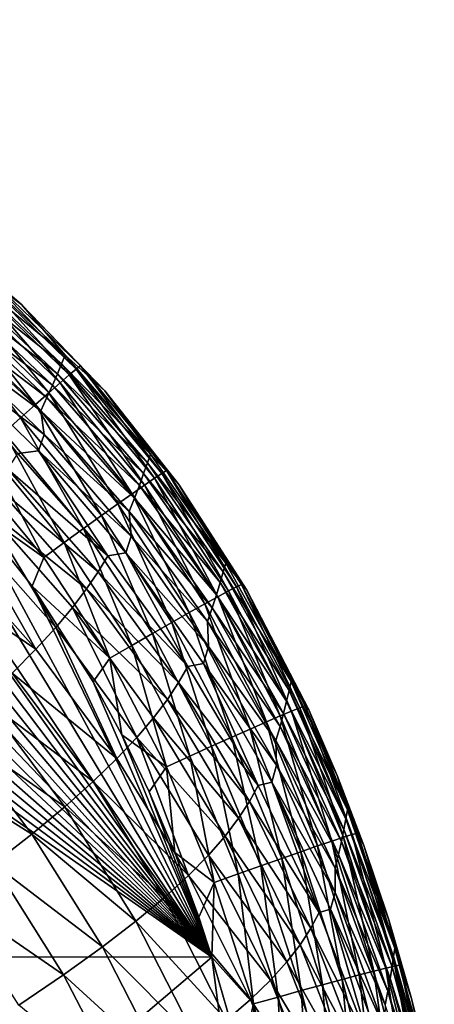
# Model space of a CAD drawing. Header units: metres. Extents: x -105 to 105, y -68 to 103.
# Tile 396 of 416: x 101.59 to 103.9, y 61.13 to 66.64. Entities that reach past the tile are written whole.
import ezdxf

# ---------------------------------------------------------------- set-up
doc = ezdxf.new("R2010")
doc.units = ezdxf.units.M
doc.layers.add('solid_FIT-BATH-150_SW0001_01', color=7, linetype='CONTINUOUS')

msp = doc.modelspace()

# ---------------------------------------------------------------- linework, layer by layer
at = {"layer": 'solid_FIT-BATH-150_SW0001_01'}
for points in [[(95.036903, 61.398209, 16.499418), (102.660873, 61.39254, 16.581371), (95.158379, 66.635063, 16.428244)], [(102.660873, 61.39254, 16.581371), (95.696823, 66.545441, 16.433899), (95.158379, 66.635063, 16.428244)], [(102.660873, 61.39254, 16.581371), (96.212257, 66.446808, 16.439579), (95.696823, 66.545441, 16.433899)], [(102.660873, 61.39254, 16.581371), (96.705032, 66.338745, 16.445293), (96.212257, 66.446808, 16.439579)], [(102.660873, 61.39254, 16.581371), (97.17556, 66.220833, 16.451048), (96.705032, 66.338745, 16.445293)], [(102.660873, 61.39254, 16.581371), (97.62368, 66.093246, 16.456833), (97.17556, 66.220833, 16.451048)], [(102.660873, 61.39254, 16.581371), (98.049095, 65.956375, 16.462637), (97.62368, 66.093246, 16.456833)], [(102.660873, 61.39254, 16.581371), (98.451599, 65.81028, 16.468456), (98.049095, 65.956375, 16.462637)], [(102.660873, 61.39254, 16.581371), (98.831329, 65.65464, 16.474289), (98.451599, 65.81028, 16.468456)], [(102.660873, 61.39254, 16.581371), (99.188156, 65.490814, 16.480108), (98.831329, 65.65464, 16.474289)], [(102.660873, 61.39254, 16.581371), (99.521561, 65.319778, 16.485889), (99.188156, 65.490814, 16.480108)], [(101.382347, 65.223709, 15.648329), (101.59613, 65.042755, 15.504524), (101.070717, 65.491066, 15.493598)], [(101.306992, 65.259628, 13.302752), (101.070717, 65.491066, 15.493598), (101.59613, 65.042755, 15.504524)], [(102.660873, 61.39254, 16.581371), (99.830978, 65.140808, 16.491631), (99.521561, 65.319778, 16.485889)], [(101.285492, 65.21463, 10.917541), (101.306992, 65.259628, 13.302752), (101.839592, 64.758728, 13.304735)], [(101.839592, 64.758728, 13.304735), (101.306992, 65.259628, 13.302752), (101.59613, 65.042755, 15.504524)], [(101.258621, 65.160339, 8.636553), (101.285492, 65.21463, 10.917541), (101.820457, 64.711571, 10.920012)], [(101.820457, 64.711571, 10.920012), (101.285492, 65.21463, 10.917541), (101.839592, 64.758728, 13.304735)], [(101.326149, 65.166878, 15.924073), (101.86264, 64.648521, 15.936907), (101.360542, 65.202644, 15.790286)], [(101.360542, 65.202644, 15.790286), (101.900932, 64.680389, 15.803034), (101.382347, 65.223709, 15.648329)], [(101.86264, 64.648521, 15.936907), (101.900932, 64.680389, 15.803034), (101.360542, 65.202644, 15.790286)], [(101.382347, 65.223709, 15.648329), (101.925079, 64.69899, 15.660955), (101.59613, 65.042755, 15.504524)], [(101.900932, 64.680389, 15.803034), (101.925079, 64.69899, 15.660955), (101.382347, 65.223709, 15.648329)], [(102.660873, 61.39254, 16.581371), (100.119156, 64.955101, 16.497332), (99.830978, 65.140808, 16.491631)], [(101.227875, 65.099571, 6.459151), (101.258621, 65.160339, 8.636553), (101.796501, 64.654594, 8.63954)], [(101.796501, 64.654594, 8.63954), (101.258621, 65.160339, 8.636553), (101.820457, 64.711571, 10.920012)], [(101.280205, 65.117569, 16.048111), (101.811378, 64.604408, 16.060993), (101.326149, 65.166878, 15.924073)], [(101.811378, 64.604408, 16.060993), (101.86264, 64.648521, 15.936907), (101.326149, 65.166878, 15.924073)], [(101.19381, 65.033974, 4.384661), (101.227875, 65.099571, 6.459151), (101.76899, 64.590744, 6.462794)], [(101.223755, 65.055862, 16.16082), (101.748306, 64.549103, 16.173708), (101.280205, 65.117569, 16.048111)], [(101.76899, 64.590744, 6.462794), (101.227875, 65.099571, 6.459151), (101.796501, 64.654594, 8.63954)], [(101.748306, 64.549103, 16.173708), (101.811378, 64.604408, 16.060993), (101.280205, 65.117569, 16.048111)], [(101.156464, 64.9645, 2.41239), (101.19381, 65.033974, 4.384661), (101.738319, 64.521782, 4.389151)], [(101.157845, 64.982925, 16.260618), (101.674606, 64.483635, 16.27347), (101.223755, 65.055862, 16.16082)], [(101.738319, 64.521782, 4.389151), (101.19381, 65.033974, 4.384661), (101.76899, 64.590744, 6.462794)], [(101.674606, 64.483635, 16.27347), (101.748306, 64.549103, 16.173708), (101.223755, 65.055862, 16.16082)], [(101.925079, 64.69899, 15.660955), (102.061089, 64.560493, 15.515808), (101.59613, 65.042755, 15.504524)], [(101.839592, 64.758728, 13.304735), (101.59613, 65.042755, 15.504524), (102.061089, 64.560493, 15.515808)], [(101.083504, 64.899902, 16.345926), (101.591438, 64.409042, 16.358698), (101.157845, 64.982925, 16.260618)], [(101.591438, 64.409042, 16.358698), (101.674606, 64.483635, 16.27347), (101.157845, 64.982925, 16.260618)], [(102.660873, 61.39254, 16.581371), (100.388054, 64.764053, 16.502983), (100.119156, 64.955101, 16.497332)], [(101.704353, 64.448822, 2.41793), (101.156464, 64.9645, 2.41239), (101.738319, 64.521782, 4.389151)], [(101.180832, 64.835114, 0.542366), (101.156464, 64.9645, 2.41239), (101.704353, 64.448822, 2.41793)], [(101.499962, 64.326363, 16.427807), (101.591438, 64.409042, 16.358698), (101.083504, 64.899902, 16.345926)], [(101.14827, 64.747246, -1.227563), (101.180832, 64.835114, 0.542366), (101.721909, 64.314713, 0.549057)], [(101.721909, 64.314713, 0.549057), (101.180832, 64.835114, 0.542366), (101.704353, 64.448822, 2.41793)], [(102.660873, 61.39254, 16.581371), (100.865814, 64.364418, 16.514114), (100.388054, 64.764053, 16.502983)], [(101.690399, 64.22348, -1.219472), (101.14827, 64.747246, -1.227563), (101.721909, 64.314713, 0.549057)], [(101.575829, 64.209373, -2.889631), (101.14827, 64.747246, -1.227563), (101.690399, 64.22348, -1.219472)], [(101.820457, 64.711571, 10.920012), (101.839592, 64.758728, 13.304735), (102.316544, 64.204987, 13.306561)], [(102.316544, 64.204987, 13.306561), (101.839592, 64.758728, 13.304735), (102.061089, 64.560493, 15.515808)], [(101.796501, 64.654594, 8.63954), (101.820457, 64.711571, 10.920012), (102.299919, 64.156273, 10.922255)], [(102.299919, 64.156273, 10.922255), (101.820457, 64.711571, 10.920012), (102.316544, 64.204987, 13.306561)], [(101.900932, 64.680389, 15.803034), (102.381241, 64.098152, 15.816588), (101.925079, 64.69899, 15.660955)], [(101.925079, 64.69899, 15.660955), (102.407463, 64.114044, 15.674423), (102.061089, 64.560493, 15.515808)], [(102.381241, 64.098152, 15.816588), (102.407463, 64.114044, 15.674423), (101.925079, 64.69899, 15.660955)], [(101.76899, 64.590744, 6.462794), (101.796501, 64.654594, 8.63954), (102.279045, 64.097336, 8.64223)], [(102.279045, 64.097336, 8.64223), (101.796501, 64.654594, 8.63954), (102.299919, 64.156273, 10.922255)], [(101.811378, 64.604408, 16.060993), (102.283516, 64.032303, 16.074602), (101.86264, 64.648521, 15.936907)], [(101.86264, 64.648521, 15.936907), (102.339493, 64.070602, 15.950509), (101.900932, 64.680389, 15.803034)], [(102.283516, 64.032303, 16.074602), (102.339493, 64.070602, 15.950509), (101.86264, 64.648521, 15.936907)], [(102.339493, 64.070602, 15.950509), (102.381241, 64.098152, 15.816588), (101.900932, 64.680389, 15.803034)], [(101.738319, 64.521782, 4.389151), (101.76899, 64.590744, 6.462794), (102.254967, 64.031189, 6.466077)], [(101.748306, 64.549103, 16.173708), (102.214569, 63.984158, 16.187281), (101.811378, 64.604408, 16.060993)], [(102.254967, 64.031189, 6.466077), (101.76899, 64.590744, 6.462794), (102.279045, 64.097336, 8.64223)], [(102.214569, 63.984158, 16.187281), (102.283516, 64.032303, 16.074602), (101.811378, 64.604408, 16.060993)], [(101.674606, 64.483635, 16.27347), (102.133949, 63.927074, 16.286964), (101.748306, 64.549103, 16.173708)], [(102.133949, 63.927074, 16.286964), (102.214569, 63.984158, 16.187281), (101.748306, 64.549103, 16.173708)], [(102.407463, 64.114044, 15.674423), (102.475861, 64.036499, 15.527658), (102.061089, 64.560493, 15.515808)], [(102.316544, 64.204987, 13.306561), (102.061089, 64.560493, 15.515808), (102.475861, 64.036499, 15.527658)], [(101.591438, 64.409042, 16.358698), (102.042931, 63.861958, 16.372066), (101.674606, 64.483635, 16.27347)], [(102.042931, 63.861958, 16.372066), (102.133949, 63.927074, 16.286964), (101.674606, 64.483635, 16.27347)], [(101.704353, 64.448822, 2.41793), (101.738319, 64.521782, 4.389151), (102.227905, 63.959717, 4.393224)], [(102.227905, 63.959717, 4.393224), (101.738319, 64.521782, 4.389151), (102.254967, 64.031189, 6.466077)], [(102.197556, 63.884132, 2.42301), (101.704353, 64.448822, 2.41793), (102.227905, 63.959717, 4.393224)], [(101.721909, 64.314713, 0.549057), (101.704353, 64.448822, 2.41793), (102.197556, 63.884132, 2.42301)], [(102.660873, 61.39254, 16.581371), (101.283272, 63.938244, 16.525227), (100.865814, 64.364418, 16.514114)], [(101.499962, 64.326363, 16.427807), (101.942787, 63.789711, 16.441004), (101.591438, 64.409042, 16.358698)], [(101.942787, 63.789711, 16.441004), (102.042931, 63.861958, 16.372066), (101.591438, 64.409042, 16.358698)], [(101.40136, 64.236641, 16.479214), (101.834808, 63.711246, 16.492189), (101.499962, 64.326363, 16.427807)], [(101.834808, 63.711246, 16.492189), (101.942787, 63.789711, 16.441004), (101.499962, 64.326363, 16.427807)], [(101.690399, 64.22348, -1.219472), (101.721909, 64.314713, 0.549057), (102.209236, 63.746788, 0.555267)], [(102.209236, 63.746788, 0.555267), (101.721909, 64.314713, 0.549057), (102.197556, 63.884132, 2.42301)], [(101.40136, 64.236641, 16.479214), (101.296783, 64.1409, 16.511337), (101.720261, 63.627468, 16.524044)], [(101.40136, 64.236641, 16.479214), (101.720261, 63.627468, 16.524044), (101.834808, 63.711246, 16.492189)], [(101.519524, 64.120949, -4.460775), (101.575829, 64.209373, -2.889631), (102.078484, 63.637657, -2.880292)], [(102.078484, 63.637657, -2.880292), (101.575829, 64.209373, -2.889631), (101.690399, 64.22348, -1.219472)], [(102.179123, 63.653183, -1.211869), (101.690399, 64.22348, -1.219472), (102.209236, 63.746788, 0.555267)], [(102.078484, 63.637657, -2.880292), (101.690399, 64.22348, -1.219472), (102.179123, 63.653183, -1.211869)], [(102.299919, 64.156273, 10.922255), (102.316544, 64.204987, 13.306561), (102.737625, 63.596821, 13.308225)], [(102.737625, 63.596821, 13.308225), (102.316544, 64.204987, 13.306561), (102.475861, 64.036499, 15.527658)], [(102.279045, 64.097336, 8.64223), (102.299919, 64.156273, 10.922255), (102.723564, 63.547241, 10.924275)], [(102.723564, 63.547241, 10.924275), (102.299919, 64.156273, 10.922255), (102.737625, 63.596821, 13.308225)], [(101.720261, 63.627468, 16.524044), (101.296783, 64.1409, 16.511337), (101.283272, 63.938244, 16.525227)], [(101.452942, 64.025963, -5.935894), (101.519524, 64.120949, -4.460775), (102.024467, 63.547737, -4.449662)], [(102.024467, 63.547737, -4.449662), (101.519524, 64.120949, -4.460775), (102.078484, 63.637657, -2.880292)], [(102.254967, 64.031189, 6.466077), (102.279045, 64.097336, 8.64223), (102.705856, 63.487167, 8.644635)], [(102.705856, 63.487167, 8.644635), (102.279045, 64.097336, 8.64223), (102.723564, 63.547241, 10.924275)], [(102.339493, 64.070602, 15.950509), (102.753952, 63.440826, 15.964674), (102.381241, 64.098152, 15.816588)], [(102.381241, 64.098152, 15.816588), (102.798576, 63.463909, 15.830738), (102.407463, 64.114044, 15.674423)], [(102.753952, 63.440826, 15.964674), (102.798576, 63.463909, 15.830738), (102.381241, 64.098152, 15.816588)], [(102.407463, 64.114044, 15.674423), (102.82653, 63.477032, 15.688519), (102.475861, 64.036499, 15.527658)], [(102.798576, 63.463909, 15.830738), (102.82653, 63.477032, 15.688519), (102.407463, 64.114044, 15.674423)], [(102.214569, 63.984158, 16.187281), (102.620171, 63.367847, 16.201351), (102.283516, 64.032303, 16.074602)], [(102.227905, 63.959717, 4.393224), (102.254967, 64.031189, 6.466077), (102.685318, 63.419647, 6.469011)], [(102.685318, 63.419647, 6.469011), (102.254967, 64.031189, 6.466077), (102.705856, 63.487167, 8.644635)], [(102.283516, 64.032303, 16.074602), (102.694023, 63.408546, 16.088739), (102.339493, 64.070602, 15.950509)], [(102.620171, 63.367847, 16.201351), (102.694023, 63.408546, 16.088739), (102.283516, 64.032303, 16.074602)], [(102.694023, 63.408546, 16.088739), (102.753952, 63.440826, 15.964674), (102.339493, 64.070602, 15.950509)], [(102.82653, 63.477032, 15.688519), (102.856133, 63.445797, 15.54057), (102.475861, 64.036499, 15.527658)], [(102.737625, 63.596821, 13.308225), (102.475861, 64.036499, 15.527658), (102.856133, 63.445797, 15.54057)], [(101.373795, 63.922749, -7.316969), (101.452942, 64.025963, -5.935894), (101.959602, 63.452, -5.922833)], [(101.959602, 63.452, -5.922833), (101.452942, 64.025963, -5.935894), (102.024467, 63.547737, -4.449662)], [(102.133949, 63.927074, 16.286964), (102.533768, 63.319489, 16.300924), (102.214569, 63.984158, 16.187281)], [(102.533768, 63.319489, 16.300924), (102.620171, 63.367847, 16.201351), (102.214569, 63.984158, 16.187281)], [(101.787735, 63.23719, -8.588505), (101.279793, 63.809631, -8.605985), (101.373795, 63.922749, -7.316969)], [(102.660873, 61.39254, 16.581371), (101.654861, 63.467487, 16.536718), (101.283272, 63.938244, 16.525227)], [(101.720261, 63.627468, 16.524044), (101.283272, 63.938244, 16.525227), (101.654861, 63.467487, 16.536718)], [(101.881485, 63.348976, -7.301787), (101.373795, 63.922749, -7.316969), (101.959602, 63.452, -5.922833)], [(101.787735, 63.23719, -8.588505), (101.373795, 63.922749, -7.316969), (101.881485, 63.348976, -7.301787)], [(102.042931, 63.861958, 16.372066), (102.43618, 63.264244, 16.385872), (102.133949, 63.927074, 16.286964)], [(102.43618, 63.264244, 16.385872), (102.533768, 63.319489, 16.300924), (102.133949, 63.927074, 16.286964)], [(102.197556, 63.884132, 2.42301), (102.227905, 63.959717, 4.393224), (102.661957, 63.346622, 4.396889)], [(102.661957, 63.346622, 4.396889), (102.227905, 63.959717, 4.393224), (102.685318, 63.419647, 6.469011)], [(102.63533, 63.269421, 2.427629), (102.197556, 63.884132, 2.42301), (102.661957, 63.346622, 4.396889)], [(102.209236, 63.746788, 0.555267), (102.197556, 63.884132, 2.42301), (102.63533, 63.269421, 2.427629)], [(101.942787, 63.789711, 16.441004), (102.328789, 63.202877, 16.454613), (102.042931, 63.861958, 16.372066)], [(102.328789, 63.202877, 16.454613), (102.43618, 63.264244, 16.385872), (102.042931, 63.861958, 16.372066)], [(101.675926, 63.115173, -9.785108), (101.168602, 63.684967, -9.805052), (101.279793, 63.809631, -8.605985)], [(101.675926, 63.115173, -9.785108), (101.279793, 63.809631, -8.605985), (101.787735, 63.23719, -8.588505)], [(101.834808, 63.711246, 16.492189), (102.212967, 63.136166, 16.505562), (101.942787, 63.789711, 16.441004)], [(102.212967, 63.136166, 16.505562), (102.328789, 63.202877, 16.454613), (101.942787, 63.789711, 16.441004)], [(101.834808, 63.711246, 16.492189), (101.720261, 63.627468, 16.524044), (102.09008, 63.064873, 16.537132)], [(101.834808, 63.711246, 16.492189), (102.09008, 63.064873, 16.537132), (102.212967, 63.136166, 16.505562)], [(102.179123, 63.653183, -1.211869), (102.209236, 63.746788, 0.555267), (102.642067, 63.130554, 0.56098)], [(102.642067, 63.130554, 0.56098), (102.209236, 63.746788, 0.555267), (102.63533, 63.269421, 2.427629)], [(101.037766, 63.547176, -10.916763), (101.168602, 63.684967, -9.805052), (101.675926, 63.115173, -9.785108)], [(102.526085, 63.018951, -2.871496), (102.078484, 63.637657, -2.880292), (102.179123, 63.653183, -1.211869)], [(102.613617, 63.035717, -1.204791), (102.179123, 63.653183, -1.211869), (102.642067, 63.130554, 0.56098)], [(102.526085, 63.018951, -2.871496), (102.179123, 63.653183, -1.211869), (102.613617, 63.035717, -1.204791)], [(102.09008, 63.064873, 16.537132), (101.720261, 63.627468, 16.524044), (101.654861, 63.467487, 16.536718)], [(102.024467, 63.547737, -4.449662), (102.078484, 63.637657, -2.880292), (102.526085, 63.018951, -2.871496)], [(102.723564, 63.547241, 10.924275), (102.737625, 63.596821, 13.308225), (103.104248, 62.933826, 13.309729)], [(103.104248, 62.933826, 13.309729), (102.737625, 63.596821, 13.308225), (102.856133, 63.445797, 15.54057)], [(101.54351, 62.981491, -10.894249), (101.037766, 63.547176, -10.916763), (101.675926, 63.115173, -9.785108)], [(101.959602, 63.452, -5.922833), (102.024467, 63.547737, -4.449662), (102.474518, 62.928528, -4.439091)], [(102.474518, 62.928528, -4.439091), (102.024467, 63.547737, -4.449662), (102.526085, 63.018951, -2.871496)], [(102.705856, 63.487167, 8.644635), (102.723564, 63.547241, 10.924275), (103.092735, 62.884117, 10.92608)], [(103.092735, 62.884117, 10.92608), (102.723564, 63.547241, 10.924275), (103.104248, 62.933826, 13.309729)], [(102.685318, 63.419647, 6.469011), (102.705856, 63.487167, 8.644635), (103.078186, 62.823803, 8.646768)], [(103.078186, 62.823803, 8.646768), (102.705856, 63.487167, 8.644635), (103.092735, 62.884117, 10.92608)], [(102.660873, 61.39254, 16.581371), (101.997559, 62.93314, 16.549047), (101.654861, 63.467487, 16.536718)], [(102.09008, 63.064873, 16.537132), (101.654861, 63.467487, 16.536718), (101.997559, 62.93314, 16.549047)], [(101.881485, 63.348976, -7.301787), (101.959602, 63.452, -5.922833), (102.411552, 62.833015, -5.910312)], [(102.411552, 62.833015, -5.910312), (101.959602, 63.452, -5.922833), (102.474518, 62.928528, -4.439091)], [(102.694023, 63.408546, 16.088739), (103.042503, 62.742252, 16.103176), (102.753952, 63.440826, 15.964674)], [(102.753952, 63.440826, 15.964674), (103.105492, 62.768745, 15.979158), (102.798576, 63.463909, 15.830738)], [(103.042503, 62.742252, 16.103176), (103.105492, 62.768745, 15.979158), (102.753952, 63.440826, 15.964674)], [(102.798576, 63.463909, 15.830738), (103.152351, 62.787552, 15.845232), (102.82653, 63.477032, 15.688519)], [(103.105492, 62.768745, 15.979158), (103.152351, 62.787552, 15.845232), (102.798576, 63.463909, 15.830738)], [(102.82653, 63.477032, 15.688519), (103.181641, 62.798035, 15.702982), (102.856133, 63.445797, 15.54057)], [(103.152351, 62.787552, 15.845232), (103.181641, 62.798035, 15.702982), (102.82653, 63.477032, 15.688519)], [(103.181641, 62.798035, 15.702982), (103.201935, 62.77623, 15.554724), (102.856133, 63.445797, 15.54057)], [(103.104248, 62.933826, 13.309729), (102.856133, 63.445797, 15.54057), (103.201935, 62.77623, 15.554724)], [(102.620171, 63.367847, 16.201351), (102.964851, 62.708717, 16.2157), (102.694023, 63.408546, 16.088739)], [(102.661957, 63.346622, 4.396889), (102.685318, 63.419647, 6.469011), (103.061172, 62.755901, 6.471612)], [(103.061172, 62.755901, 6.471612), (102.685318, 63.419647, 6.469011), (103.078186, 62.823803, 8.646768)], [(102.964851, 62.708717, 16.2157), (103.042503, 62.742252, 16.103176), (102.694023, 63.408546, 16.088739)], [(102.241486, 62.621647, -8.57158), (101.787735, 63.23719, -8.588505), (101.881485, 63.348976, -7.301787)], [(102.334694, 62.731148, -7.287145), (101.881485, 63.348976, -7.301787), (102.411552, 62.833015, -5.910312)], [(102.241486, 62.621647, -8.57158), (101.881485, 63.348976, -7.301787), (102.334694, 62.731148, -7.287145)], [(102.43618, 63.264244, 16.385872), (102.771294, 62.623039, 16.399935), (102.533768, 63.319489, 16.300924)], [(102.533768, 63.319489, 16.300924), (102.873962, 62.668766, 16.315147), (102.620171, 63.367847, 16.201351)], [(102.771294, 62.623039, 16.399935), (102.873962, 62.668766, 16.315147), (102.533768, 63.319489, 16.300924)], [(102.873962, 62.668766, 16.315147), (102.964851, 62.708717, 16.2157), (102.620171, 63.367847, 16.201351)], [(102.63533, 63.269421, 2.427629), (102.661957, 63.346622, 4.396889), (103.041527, 62.682396, 4.40016)], [(103.041527, 62.682396, 4.40016), (102.661957, 63.346622, 4.396889), (103.061172, 62.755901, 6.471612)], [(102.328789, 63.202877, 16.454613), (102.658287, 62.57217, 16.468475), (102.43618, 63.264244, 16.385872)], [(102.658287, 62.57217, 16.468475), (102.771294, 62.623039, 16.399935), (102.43618, 63.264244, 16.385872)], [(103.018616, 62.604683, 2.431795), (102.63533, 63.269421, 2.427629), (103.041527, 62.682396, 4.40016)], [(102.642067, 63.130554, 0.56098), (102.63533, 63.269421, 2.427629), (103.018616, 62.604683, 2.431795)], [(102.129425, 62.503235, -9.765754), (101.675926, 63.115173, -9.785108), (101.787735, 63.23719, -8.588505)], [(102.129425, 62.503235, -9.765754), (101.787735, 63.23719, -8.588505), (102.241486, 62.621647, -8.57158)], [(102.212967, 63.136166, 16.505562), (102.536385, 62.5168, 16.519184), (102.328789, 63.202877, 16.454613)], [(102.536385, 62.5168, 16.519184), (102.658287, 62.57217, 16.468475), (102.328789, 63.202877, 16.454613)], [(101.54351, 62.981491, -10.894249), (101.675926, 63.115173, -9.785108), (102.129425, 62.503235, -9.765754)], [(102.212967, 63.136166, 16.505562), (102.09008, 63.064873, 16.537132), (102.407043, 62.457558, 16.55048)], [(102.212967, 63.136166, 16.505562), (102.407043, 62.457558, 16.55048), (102.536385, 62.5168, 16.519184)], [(102.613617, 63.035717, -1.204791), (102.642067, 63.130554, 0.56098), (103.021378, 62.466202, 0.566192)], [(103.021378, 62.466202, 0.566192), (102.642067, 63.130554, 0.56098), (103.018616, 62.604683, 2.431795)], [(102.09008, 63.064873, 16.537132), (101.997559, 62.93314, 16.549047), (102.157104, 62.635357, 16.555618)], [(102.407043, 62.457558, 16.55048), (102.09008, 63.064873, 16.537132), (102.157104, 62.635357, 16.555618)], [(102.474518, 62.928528, -4.439091), (102.526085, 63.018951, -2.871496), (102.919258, 62.35358, -2.863293)], [(102.919258, 62.35358, -2.863293), (102.526085, 63.018951, -2.871496), (102.613617, 63.035717, -1.204791)], [(102.994781, 62.371399, -1.198261), (102.613617, 63.035717, -1.204791), (103.021378, 62.466202, 0.566192)], [(102.919258, 62.35358, -2.863293), (102.613617, 63.035717, -1.204791), (102.994781, 62.371399, -1.198261)], [(101.387894, 62.834724, -11.918708), (101.54351, 62.981491, -10.894249), (101.995865, 62.374603, -10.872383)], [(101.995865, 62.374603, -10.872383), (101.54351, 62.981491, -10.894249), (102.129425, 62.503235, -9.765754)], [(102.660873, 61.39254, 16.581371), (102.157104, 62.635357, 16.555618), (101.997559, 62.93314, 16.549047)], [(103.092735, 62.884117, 10.92608), (103.104248, 62.933826, 13.309729), (103.418655, 62.216209, 13.311078)], [(103.104248, 62.933826, 13.309729), (103.201935, 62.77623, 15.554724), (103.361092, 62.408478, 15.562289)], [(103.418655, 62.216209, 13.311078), (103.104248, 62.933826, 13.309729), (103.361092, 62.408478, 15.562289)], [(102.411552, 62.833015, -5.910312), (102.474518, 62.928528, -4.439091), (102.870209, 62.263744, -4.429146)], [(102.870209, 62.263744, -4.429146), (102.474518, 62.928528, -4.439091), (102.919258, 62.35358, -2.863293)], [(103.078186, 62.823803, 8.646768), (103.092735, 62.884117, 10.92608), (103.409615, 62.167141, 10.92768)], [(103.409615, 62.167141, 10.92768), (103.092735, 62.884117, 10.92608), (103.418655, 62.216209, 13.311078)], [(101.206482, 62.67345, -12.861264), (101.387894, 62.834724, -11.918708), (101.838158, 62.234455, -11.894317)], [(101.838158, 62.234455, -11.894317), (101.387894, 62.834724, -11.918708), (101.995865, 62.374603, -10.872383)], [(102.334694, 62.731148, -7.287145), (102.411552, 62.833015, -5.910312), (102.80925, 62.169533, -5.89845)], [(102.80925, 62.169533, -5.89845), (102.411552, 62.833015, -5.910312), (102.870209, 62.263744, -4.429146)], [(103.061172, 62.755901, 6.471612), (103.078186, 62.823803, 8.646768), (103.398125, 62.107521, 8.648643)], [(103.398125, 62.107521, 8.648643), (103.078186, 62.823803, 8.646768), (103.409615, 62.167141, 10.92768)], [(103.042503, 62.742252, 16.103176), (103.331276, 62.041939, 16.117704), (103.105492, 62.768745, 15.979158)], [(103.105492, 62.768745, 15.979158), (103.396446, 62.063179, 15.993746), (103.152351, 62.787552, 15.845232)], [(103.331276, 62.041939, 16.117704), (103.396446, 62.063179, 15.993746), (103.105492, 62.768745, 15.979158)], [(103.152351, 62.787552, 15.845232), (103.444908, 62.078114, 15.859843), (103.181641, 62.798035, 15.702982)], [(103.396446, 62.063179, 15.993746), (103.444908, 62.078114, 15.859843), (103.152351, 62.787552, 15.845232)], [(103.181641, 62.798035, 15.702982), (103.475166, 62.086224, 15.717582), (103.201935, 62.77623, 15.554724)], [(103.444908, 62.078114, 15.859843), (103.475166, 62.086224, 15.717582), (103.181641, 62.798035, 15.702982)], [(103.475166, 62.086224, 15.717582), (103.361092, 62.408478, 15.562289), (103.201935, 62.77623, 15.554724)], [(102.241486, 62.621647, -8.57158), (102.334694, 62.731148, -7.287145), (102.73381, 62.069866, -7.273206)], [(102.73381, 62.069866, -7.273206), (102.334694, 62.731148, -7.287145), (102.80925, 62.169533, -5.89845)], [(102.964851, 62.708717, 16.2157), (103.2509, 62.014908, 16.230137), (103.042503, 62.742252, 16.103176)], [(103.041527, 62.682396, 4.40016), (103.061172, 62.755901, 6.471612), (103.384529, 62.040302, 6.473903)], [(103.2509, 62.014908, 16.230137), (103.331276, 62.041939, 16.117704), (103.042503, 62.742252, 16.103176)], [(103.384529, 62.040302, 6.473903), (103.061172, 62.755901, 6.471612), (103.398125, 62.107521, 8.648643)], [(100.996681, 62.496254, -13.724696), (101.206482, 62.67345, -12.861264), (101.653633, 62.081478, -12.834406)], [(101.653633, 62.081478, -12.834406), (101.206482, 62.67345, -12.861264), (101.838158, 62.234455, -11.894317)], [(102.771294, 62.623039, 16.399935), (103.050514, 61.945538, 16.414085), (102.873962, 62.668766, 16.315147)], [(102.873962, 62.668766, 16.315147), (103.156815, 61.982601, 16.329458), (102.964851, 62.708717, 16.2157)], [(103.050514, 61.945538, 16.414085), (103.156815, 61.982601, 16.329458), (102.873962, 62.668766, 16.315147)], [(103.156815, 61.982601, 16.329458), (103.2509, 62.014908, 16.230137), (102.964851, 62.708717, 16.2157)], [(103.018616, 62.604683, 2.431795), (103.041527, 62.682396, 4.40016), (103.368477, 61.967461, 4.403058)], [(103.368477, 61.967461, 4.403058), (103.041527, 62.682396, 4.40016), (103.384529, 62.040302, 6.473903)], [(102.529327, 61.84985, -9.747243), (102.129425, 62.503235, -9.765754), (102.241486, 62.621647, -8.57158)], [(102.660873, 61.39254, 16.581371), (102.309486, 62.317074, 16.562462), (102.157104, 62.635357, 16.555618)], [(102.407043, 62.457558, 16.55048), (102.157104, 62.635357, 16.555618), (102.309486, 62.317074, 16.562462)], [(102.641365, 61.963673, -8.555416), (102.241486, 62.621647, -8.57158), (102.73381, 62.069866, -7.273206)], [(102.529327, 61.84985, -9.747243), (102.241486, 62.621647, -8.57158), (102.641365, 61.963673, -8.555416)], [(102.658287, 62.57217, 16.468475), (102.933502, 61.904221, 16.482437), (102.771294, 62.623039, 16.399935)], [(102.933502, 61.904221, 16.482437), (103.050514, 61.945538, 16.414085), (102.771294, 62.623039, 16.399935)], [(103.34919, 61.890427, 2.435521), (103.018616, 62.604683, 2.431795), (103.368477, 61.967461, 4.403058)], [(103.021378, 62.466202, 0.566192), (103.018616, 62.604683, 2.431795), (103.34919, 61.890427, 2.435521)], [(102.536385, 62.5168, 16.519184), (102.807274, 61.859177, 16.532925), (102.658287, 62.57217, 16.468475)], [(102.807274, 61.859177, 16.532925), (102.933502, 61.904221, 16.482437), (102.658287, 62.57217, 16.468475)], [(101.439636, 61.914379, -13.695501), (100.996681, 62.496254, -13.724696), (101.653633, 62.081478, -12.834406)], [(101.995865, 62.374603, -10.872383), (102.129425, 62.503235, -9.765754), (102.529327, 61.84985, -9.747243)], [(102.536385, 62.5168, 16.519184), (102.407043, 62.457558, 16.55048), (102.673332, 61.810913, 16.563971)], [(102.536385, 62.5168, 16.519184), (102.673332, 61.810913, 16.563971), (102.807274, 61.859177, 16.532925)], [(102.407043, 62.457558, 16.55048), (102.309486, 62.317074, 16.562462), (102.453278, 61.977901, 16.569561)], [(102.673332, 61.810913, 16.563971), (102.407043, 62.457558, 16.55048), (102.453278, 61.977901, 16.569561)], [(102.994781, 62.371399, -1.198261), (103.021378, 62.466202, 0.566192), (103.348816, 61.75433, 0.570906)], [(103.348816, 61.75433, 0.570906), (103.021378, 62.466202, 0.566192), (103.34919, 61.890427, 2.435521)], [(103.475166, 62.086224, 15.717582), (103.510193, 62.017693, 15.570167), (103.361092, 62.408478, 15.562289)], [(103.418655, 62.216209, 13.311078), (103.361092, 62.408478, 15.562289), (103.510193, 62.017693, 15.570167)], [(101.838158, 62.234455, -11.894317), (101.995865, 62.374603, -10.872383), (102.395012, 61.727222, -10.851461)], [(102.395012, 61.727222, -10.851461), (101.995865, 62.374603, -10.872383), (102.529327, 61.84985, -9.747243)], [(102.870209, 62.263744, -4.429146), (102.919258, 62.35358, -2.863293), (103.259491, 61.642338, -2.855727)], [(103.259491, 61.642338, -2.855727), (102.919258, 62.35358, -2.863293), (102.994781, 62.371399, -1.198261)], [(103.324173, 61.660915, -1.192296), (102.994781, 62.371399, -1.198261), (103.348816, 61.75433, 0.570906)], [(103.259491, 61.642338, -2.855727), (102.994781, 62.371399, -1.198261), (103.324173, 61.660915, -1.192296)], [(102.660873, 61.39254, 16.581371), (102.453278, 61.977901, 16.569561), (102.309486, 62.317074, 16.562462)], [(101.653633, 62.081478, -12.834406), (101.838158, 62.234455, -11.894317), (102.235687, 61.594601, -11.870992)], [(102.235687, 61.594601, -11.870992), (101.838158, 62.234455, -11.894317), (102.395012, 61.727222, -10.851461)], [(102.80925, 62.169533, -5.89845), (102.870209, 62.263744, -4.429146), (103.212944, 61.554276, -4.419901)], [(103.212944, 61.554276, -4.419901), (102.870209, 62.263744, -4.429146), (103.259491, 61.642338, -2.855727)], [(103.409615, 62.167141, 10.92768), (103.418655, 62.216209, 13.311078), (103.683105, 61.444164, 13.312275)], [(103.418655, 62.216209, 13.311078), (103.510193, 62.017693, 15.570167), (103.648926, 61.602119, 15.578379)], [(103.683105, 61.444164, 13.312275), (103.418655, 62.216209, 13.311078), (103.648926, 61.602119, 15.578379)], [(102.73381, 62.069866, -7.273206), (102.80925, 62.169533, -5.89845), (103.154007, 61.462509, -5.887357)], [(103.154007, 61.462509, -5.887357), (102.80925, 62.169533, -5.89845), (103.212944, 61.554276, -4.419901)], [(103.398125, 62.107521, 8.648643), (103.409615, 62.167141, 10.92768), (103.676376, 61.396549, 10.929085)], [(103.676376, 61.396549, 10.929085), (103.409615, 62.167141, 10.92768), (103.683105, 61.444164, 13.312275)], [(103.384529, 62.040302, 6.473903), (103.398125, 62.107521, 8.648643), (103.667763, 61.338619, 8.650281)], [(103.667763, 61.338619, 8.650281), (103.398125, 62.107521, 8.648643), (103.676376, 61.396549, 10.929085)], [(101.439636, 61.914379, -13.695501), (101.653633, 62.081478, -12.834406), (102.048622, 61.450798, -12.808753)], [(102.048622, 61.450798, -12.808753), (101.653633, 62.081478, -12.834406), (102.235687, 61.594601, -11.870992)], [(102.641365, 61.963673, -8.555416), (102.73381, 62.069866, -7.273206), (103.08007, 61.366158, -7.260118)], [(103.08007, 61.366158, -7.260118), (102.73381, 62.069866, -7.273206), (103.154007, 61.462509, -5.887357)], [(103.331276, 62.041939, 16.117704), (103.566444, 61.315292, 16.132156), (103.396446, 62.063179, 15.993746)], [(103.396446, 62.063179, 15.993746), (103.633125, 61.331913, 16.008257), (103.444908, 62.078114, 15.859843)], [(103.566444, 61.315292, 16.132156), (103.633125, 61.331913, 16.008257), (103.396446, 62.063179, 15.993746)], [(103.444908, 62.078114, 15.859843), (103.682686, 61.343445, 15.874384), (103.475166, 62.086224, 15.717582)], [(103.633125, 61.331913, 16.008257), (103.682686, 61.343445, 15.874384), (103.444908, 62.078114, 15.859843)], [(103.475166, 62.086224, 15.717582), (103.713615, 61.349483, 15.732121), (103.510193, 62.017693, 15.570167)], [(103.682686, 61.343445, 15.874384), (103.713615, 61.349483, 15.732121), (103.475166, 62.086224, 15.717582)], [(103.156815, 61.982601, 16.329458), (103.387909, 61.268433, 16.343702), (103.2509, 62.014908, 16.230137)], [(103.2509, 62.014908, 16.230137), (103.4842, 61.293999, 16.244499), (103.331276, 62.041939, 16.117704)], [(103.387909, 61.268433, 16.343702), (103.4842, 61.293999, 16.244499), (103.2509, 62.014908, 16.230137)], [(103.4842, 61.293999, 16.244499), (103.566444, 61.315292, 16.132156), (103.331276, 62.041939, 16.117704)], [(103.368477, 61.967461, 4.403058), (103.384529, 62.040302, 6.473903), (103.657394, 61.273205, 6.475901)], [(103.657394, 61.273205, 6.475901), (103.384529, 62.040302, 6.473903), (103.667763, 61.338619, 8.650281)], [(103.713615, 61.349483, 15.732121), (103.648926, 61.602119, 15.578379), (103.510193, 62.017693, 15.570167)], [(102.660873, 61.39254, 16.581371), (102.586769, 61.616283, 16.576916), (102.453278, 61.977901, 16.569561)], [(102.673332, 61.810913, 16.563971), (102.453278, 61.977901, 16.569561), (102.586769, 61.616283, 16.576916)], [(102.529327, 61.84985, -9.747243), (102.641365, 61.963673, -8.555416), (102.988533, 61.264332, -8.540204)], [(102.988533, 61.264332, -8.540204), (102.641365, 61.963673, -8.555416), (103.08007, 61.366158, -7.260118)], [(102.933502, 61.904221, 16.482437), (103.159355, 61.206116, 16.496361), (103.050514, 61.945538, 16.414085)], [(103.050514, 61.945538, 16.414085), (103.279121, 61.239002, 16.428185), (103.156815, 61.982601, 16.329458)], [(103.159355, 61.206116, 16.496361), (103.279121, 61.239002, 16.428185), (103.050514, 61.945538, 16.414085)], [(103.279121, 61.239002, 16.428185), (103.387909, 61.268433, 16.343702), (103.156815, 61.982601, 16.329458)], [(103.34919, 61.890427, 2.435521), (103.368477, 61.967461, 4.403058), (103.644722, 61.20224, 4.405601)], [(103.644722, 61.20224, 4.405601), (103.368477, 61.967461, 4.403058), (103.657394, 61.273205, 6.475901)], [(101.193733, 61.732265, -14.48056), (101.439636, 61.914379, -13.695501), (101.831093, 61.294632, -13.667667)], [(101.831093, 61.294632, -13.667667), (101.439636, 61.914379, -13.695501), (102.048622, 61.450798, -12.808753)], [(102.807274, 61.859177, 16.532925), (103.030151, 61.170185, 16.546652), (102.933502, 61.904221, 16.482437)], [(103.030151, 61.170185, 16.546652), (103.159355, 61.206116, 16.496361), (102.933502, 61.904221, 16.482437)], [(103.348816, 61.75433, 0.570906), (103.34919, 61.890427, 2.435521), (103.628838, 61.127171, 2.438822)], [(103.628838, 61.127171, 2.438822), (103.34919, 61.890427, 2.435521), (103.644722, 61.20224, 4.405601)], [(102.395012, 61.727222, -10.851461), (102.529327, 61.84985, -9.747243), (102.876755, 61.156109, -9.729807)], [(102.876755, 61.156109, -9.729807), (102.529327, 61.84985, -9.747243), (102.988533, 61.264332, -8.540204)], [(102.807274, 61.859177, 16.532925), (102.673332, 61.810913, 16.563971), (102.893044, 61.131618, 16.577473)], [(102.807274, 61.859177, 16.532925), (102.893044, 61.131618, 16.577473), (103.030151, 61.170185, 16.546652)], [(102.673332, 61.810913, 16.563971), (102.586769, 61.616283, 16.576916), (102.660873, 61.39254, 16.581371)], [(102.893044, 61.131618, 16.577473), (102.673332, 61.810913, 16.563971), (102.660873, 61.39254, 16.581371)], [(101.580612, 61.125263, -14.450786), (101.193733, 61.732265, -14.48056), (101.831093, 61.294632, -13.667667)], [(102.235687, 61.594601, -11.870992), (102.395012, 61.727222, -10.851461), (102.741989, 61.040432, -10.831758)], [(102.741989, 61.040432, -10.831758), (102.395012, 61.727222, -10.851461), (102.876755, 61.156109, -9.729807)], [(103.324173, 61.660915, -1.192296), (103.348816, 61.75433, 0.570906), (103.62603, 60.995529, 0.575122)], [(103.62603, 60.995529, 0.575122), (103.348816, 61.75433, 0.570906), (103.628838, 61.127171, 2.438822)], [(103.212944, 61.554276, -4.419901), (103.259491, 61.642338, -2.855727), (103.548279, 60.886021, -2.848838)], [(103.548279, 60.886021, -2.848838), (103.259491, 61.642338, -2.855727), (103.324173, 61.660915, -1.192296)], [(103.603325, 60.904957, -1.18691), (103.324173, 61.660915, -1.192296), (103.62603, 60.995529, 0.575122)], [(103.548279, 60.886021, -2.848838), (103.324173, 61.660915, -1.192296), (103.603325, 60.904957, -1.18691)], [(102.048622, 61.450798, -12.808753), (102.235687, 61.594601, -11.870992), (102.581444, 60.916229, -11.849047)], [(102.581444, 60.916229, -11.849047), (102.235687, 61.594601, -11.870992), (102.741989, 61.040432, -10.831758)], [(103.154007, 61.462509, -5.887357), (103.212944, 61.554276, -4.419901), (103.50412, 60.801003, -4.411428)], [(103.50412, 60.801003, -4.411428), (103.212944, 61.554276, -4.419901), (103.548279, 60.886021, -2.848838)], [(103.713615, 61.349483, 15.732121), (103.776459, 61.161526, 15.586898), (103.648926, 61.602119, 15.578379)], [(103.683105, 61.444164, 13.312275), (103.648926, 61.602119, 15.578379), (103.776459, 61.161526, 15.586898)], [(101.831093, 61.294632, -13.667667), (102.048622, 61.450798, -12.808753), (102.392357, 60.782429, -12.784655)], [(102.392357, 60.782429, -12.784655), (102.048622, 61.450798, -12.808753), (102.581444, 60.916229, -11.849047)], [(103.08007, 61.366158, -7.260118), (103.154007, 61.462509, -5.887357), (103.447159, 60.712917, -5.877144)], [(103.447159, 60.712917, -5.877144), (103.154007, 61.462509, -5.887357), (103.50412, 60.801003, -4.411428)], [(103.676376, 61.396549, 10.929085), (103.683105, 61.444164, 13.312275), (103.899902, 60.61795, 13.313323)], [(103.683105, 61.444164, 13.312275), (103.776459, 61.161526, 15.586898), (103.891769, 60.697353, 15.595638)], [(103.899902, 60.61795, 13.313323), (103.683105, 61.444164, 13.312275), (103.891769, 60.697353, 15.595638)], [(96.062462, 55.791603, 16.580244), (102.660873, 61.39254, 16.581371), (95.036903, 61.398209, 16.499418)], [(96.062462, 55.791603, 16.580244), (103.396858, 55.78376, 16.676132), (102.660873, 61.39254, 16.581371)], [(103.396858, 55.78376, 16.676132), (102.824051, 60.826836, 16.592342), (102.660873, 61.39254, 16.581371)], [(102.893044, 61.131618, 16.577473), (102.660873, 61.39254, 16.581371), (102.824051, 60.826836, 16.592342)], [(103.667763, 61.338619, 8.650281), (103.676376, 61.396549, 10.929085), (103.895264, 60.572636, 10.930305)], [(103.895264, 60.572636, 10.930305), (103.676376, 61.396549, 10.929085), (103.899902, 60.61795, 13.313323)], [(102.988533, 61.264332, -8.540204), (103.08007, 61.366158, -7.260118), (103.374725, 60.621052, -7.248032)], [(103.374725, 60.621052, -7.248032), (103.08007, 61.366158, -7.260118), (103.447159, 60.712917, -5.877144)], [(103.633125, 61.331913, 16.008257), (103.82209, 60.582867, 16.022516), (103.682686, 61.343445, 15.874384)], [(103.657394, 61.273205, 6.475901), (103.667763, 61.338619, 8.650281), (103.889252, 60.517437, 8.651695)], [(103.889252, 60.517437, 8.651695), (103.667763, 61.338619, 8.650281), (103.895264, 60.572636, 10.930305)], [(103.682686, 61.343445, 15.874384), (103.872406, 60.591515, 15.88867), (103.713615, 61.349483, 15.732121)], [(103.82209, 60.582867, 16.022516), (103.872406, 60.591515, 15.88867), (103.682686, 61.343445, 15.874384)], [(103.713615, 61.349483, 15.732121), (103.903786, 60.595798, 15.746406), (103.776459, 61.161526, 15.586898)], [(103.872406, 60.591515, 15.88867), (103.903786, 60.595798, 15.746406), (103.713615, 61.349483, 15.732121)], [(101.580612, 61.125263, -14.450786), (101.831093, 61.294632, -13.667667), (102.171928, 60.637951, -13.641571)], [(102.171928, 60.637951, -13.641571), (101.831093, 61.294632, -13.667667), (102.392357, 60.782429, -12.784655)], [(103.387909, 61.268433, 16.343702), (103.573097, 60.533916, 16.357729), (103.4842, 61.293999, 16.244499)], [(103.4842, 61.293999, 16.244499), (103.670876, 60.553749, 16.258629), (103.566444, 61.315292, 16.132156)], [(103.573097, 60.533916, 16.357729), (103.670876, 60.553749, 16.258629), (103.4842, 61.293999, 16.244499)], [(103.566444, 61.315292, 16.132156), (103.754395, 60.570171, 16.146362), (103.633125, 61.331913, 16.008257)], [(103.670876, 60.553749, 16.258629), (103.754395, 60.570171, 16.146362), (103.566444, 61.315292, 16.132156)], [(103.754395, 60.570171, 16.146362), (103.82209, 60.582867, 16.022516), (103.633125, 61.331913, 16.008257)], [(102.876755, 61.156109, -9.729807), (102.988533, 61.264332, -8.540204), (103.284172, 60.524696, -8.526136)], [(103.284172, 60.524696, -8.526136), (102.988533, 61.264332, -8.540204), (103.374725, 60.621052, -7.248032)], [(103.159355, 61.206116, 16.496361), (103.340981, 60.485283, 16.510115), (103.279121, 61.239002, 16.428185)], [(103.279121, 61.239002, 16.428185), (103.462616, 60.51099, 16.442085), (103.387909, 61.268433, 16.343702)], [(103.340981, 60.485283, 16.510115), (103.462616, 60.51099, 16.442085), (103.279121, 61.239002, 16.428185)], [(103.462616, 60.51099, 16.442085), (103.573097, 60.533916, 16.357729), (103.387909, 61.268433, 16.343702)], [(103.644722, 61.20224, 4.405601), (103.657394, 61.273205, 6.475901), (103.881798, 60.455009, 6.477626)], [(103.881798, 60.455009, 6.477626), (103.657394, 61.273205, 6.475901), (103.889252, 60.517437, 8.651695)], [(103.030151, 61.170185, 16.546652), (102.893044, 61.131618, 16.577473), (103.070518, 60.4268, 16.590862)], [(103.030151, 61.170185, 16.546652), (103.20977, 60.457111, 16.560234), (103.159355, 61.206116, 16.496361)], [(103.030151, 61.170185, 16.546652), (103.070518, 60.4268, 16.590862), (103.20977, 60.457111, 16.560234)], [(103.20977, 60.457111, 16.560234), (103.340981, 60.485283, 16.510115), (103.159355, 61.206116, 16.496361)], [(103.628838, 61.127171, 2.438822), (103.644722, 61.20224, 4.405601), (103.8722, 60.387218, 4.407809)], [(103.8722, 60.387218, 4.407809), (103.644722, 61.20224, 4.405601), (103.881798, 60.455009, 6.477626)], [(102.741989, 61.040432, -10.831758), (102.876755, 61.156109, -9.729807), (103.172806, 60.423096, -9.713678)], [(102.893044, 61.131618, 16.577473), (102.824051, 60.826836, 16.592342), (102.926712, 60.399933, 16.600361)], [(103.172806, 60.423096, -9.713678), (102.876755, 61.156109, -9.729807), (103.284172, 60.524696, -8.526136)], [(103.070518, 60.4268, 16.590862), (102.893044, 61.131618, 16.577473), (102.926712, 60.399933, 16.600361)], [(103.903786, 60.595798, 15.746406), (103.891769, 60.697353, 15.595638), (103.776459, 61.161526, 15.586898)]]:
    msp.add_3dface(points, dxfattribs=at)

doc.saveas('drawing.dxf')
